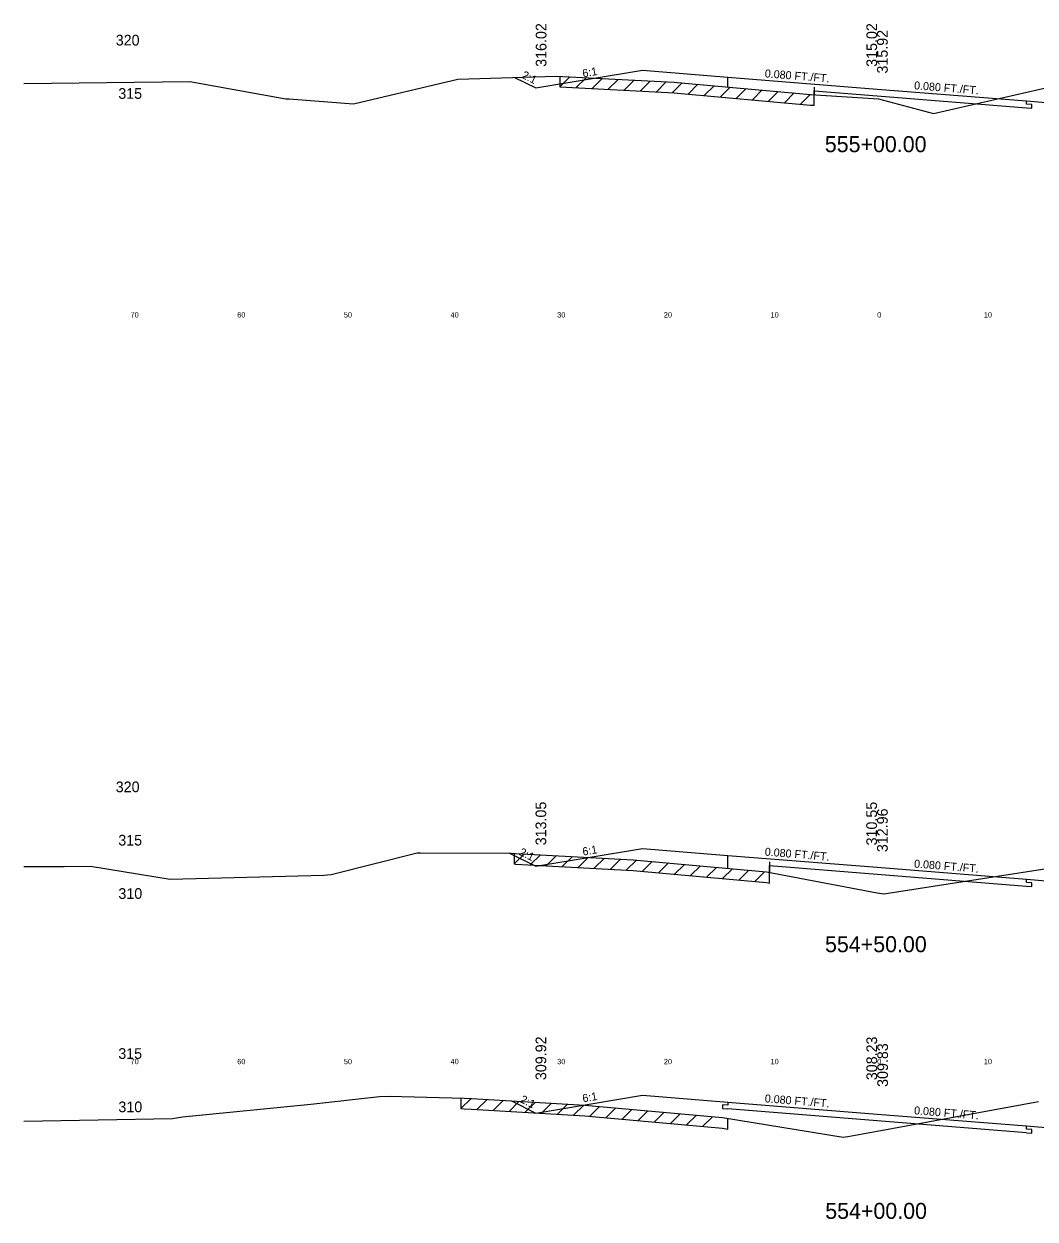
# Model space of a CAD drawing. Extents: x 1000 to 1162, y 999 to 8520.
# Drawn here: x 1000 to 1094.8, y 7470 to 7582 of the extents above; entities that cross this region are included whole.
import ezdxf

# ---------------------------------------------------------------- set-up
doc = ezdxf.new("R2010")
doc.units = 0
for name, color, linetype in [('Level 10', 7, 'Continuous'), ('Level 11', 7, 'Continuous'), ('Level 12', 7, 'Continuous'), ('Level 3', 7, 'Continuous'), ('Level 32', 7, 'Continuous'), ('Level 33', 7, 'Continuous'), ('Level 53', 7, 'Continuous'), ('Level 56', 7, 'Continuous'), ('Level 59', 7, 'Continuous'), ('Level 6', 7, 'Continuous'), ('Level 60', 7, 'Continuous'), ('Level 61', 7, 'Continuous'), ('Level 7', 7, 'Continuous')]:
    doc.layers.add(name, color=color, linetype=linetype)

msp = doc.modelspace()

# ---------------------------------------------------------------- linework, layer by layer
at = {"layer": 'Level 11'}
for p, q in [((1066, 7576.11), (1066, 7577.04)), ((1094, 7574.5), (1094, 7574.8)), ((1094.5, 7574.46), (1094, 7574.5)), ((1094.5, 7574.12), (1094.5, 7574.46)), ((1094, 7574.16), (1094.5, 7574.12)), ((1066, 7502.85), (1066, 7504.08)), ((1094, 7501.54), (1094, 7501.84)), ((1094.5, 7501.5), (1094, 7501.54)), ((1094.5, 7501.16), (1094.5, 7501.5)), ((1094, 7501.2), (1094.5, 7501.16)), ((1066, 7480.65), (1065.5, 7480.69)), ((1065.5, 7480.69), (1065.5, 7480.35)), ((1065.5, 7480.35), (1066, 7480.31)), ((1066, 7480.95), (1066, 7480.65)), ((1094, 7478.41), (1094, 7478.71)), ((1094.5, 7478.37), (1094, 7478.41)), ((1094, 7478.07), (1094.5, 7478.03)), ((1094.5, 7478.03), (1094.5, 7478.37))]:
    msp.add_line(p, q, dxfattribs=at)
at = {"layer": 'Level 12'}
for p, q in [((1074.08, 7575.4), (1074.08, 7575.76)), ((1074.08, 7575.76), (1080, 7575.28)), ((1080, 7575.28), (1094, 7574.16)), ((1069.91, 7502.46), (1069.91, 7503.13)), ((1069.91, 7503.13), (1080, 7502.32)), ((1080, 7502.32), (1094, 7501.2)), ((1080, 7479.19), (1066, 7480.31)), ((1094, 7478.07), (1080, 7479.19))]:
    msp.add_line(p, q, dxfattribs=at)
at = {"layer": 'Level 53'}
for p, q in [((1074.08, 7576.1), (1074.08, 7575.4)), ((1069.91, 7503.47), (1069.91, 7502.46))]:
    msp.add_line(p, q, dxfattribs=at)
at = {"layer": 'Level 59'}
for p, q in [((1066, 7577.04), (1080, 7575.92)), ((1080, 7575.92), (1094, 7574.8)), ((1066, 7504.08), (1080, 7502.96)), ((1080, 7502.96), (1094, 7501.84)), ((1066, 7480.95), (1080, 7479.83)), ((1080, 7479.83), (1094, 7478.71))]:
    msp.add_line(p, q, dxfattribs=at)
at = {"layer": 'Level 6'}
for p, q in [((1058, 7577.68), (1066, 7577.04)), ((1094, 7574.8), (1102, 7574.14)), ((1058, 7504.72), (1066, 7504.08)), ((1094, 7501.84), (1102, 7501.17)), ((1058, 7481.59), (1066, 7480.95)), ((1094, 7478.71), (1102, 7478.04))]:
    msp.add_line(p, q, dxfattribs=at)
at = {"layer": 'Level 60'}
for p, q in [((1000, 7576.44), (1015.55, 7576.62)), ((1015.55, 7576.62), (1024.57, 7574.99)), ((1030.91, 7574.54), (1040.69, 7576.85)), ((1040.69, 7576.85), (1049.89, 7577.13)), ((1049.89, 7577.13), (1060.96, 7576.55)), ((1060.96, 7576.55), (1061.28, 7576.53)), ((1061.28, 7576.53), (1073.75, 7575.42)), ((1085.29, 7573.61), (1098.3, 7576.59)), ((1073.75, 7575.42), (1080.13, 7575.01)), ((1024.57, 7574.99), (1024.88, 7575)), ((1024.88, 7575), (1030.91, 7574.54)), ((1080.13, 7575.01), (1085.29, 7573.61)), ((1028.82, 7502.28), (1036.86, 7504.31)), ((1036.86, 7504.31), (1037.17, 7504.3)), ((1037.17, 7504.3), (1045.69, 7504.29)), ((1045.69, 7504.29), (1046.09, 7504.26)), ((1046.09, 7504.26), (1057.12, 7503.67)), ((1057.12, 7503.67), (1069.61, 7502.52)), ((1000, 7503.03), (1003.79, 7503.04)), ((1003.79, 7503.04), (1006.24, 7503.07)), ((1006.24, 7503.07), (1013.71, 7501.86)), ((1080.63, 7500.46), (1099.62, 7503.44)), ((1013.71, 7501.86), (1028.11, 7502.21)), ((1028.11, 7502.21), (1028.82, 7502.28)), ((1069.61, 7502.52), (1080, 7500.55)), ((1080, 7500.55), (1080.63, 7500.46)), ((1026.91, 7480.76), (1033.34, 7481.48)), ((1033.34, 7481.48), (1034.28, 7481.51)), ((1034.28, 7481.51), (1041.28, 7481.33)), ((1041.28, 7481.33), (1041.98, 7481.28)), ((1041.98, 7481.28), (1052.6, 7480.66)), ((1014.88, 7479.55), (1026.91, 7480.76)), ((1052.6, 7480.66), (1053.29, 7480.6)), ((1053.29, 7480.6), (1065.51, 7479.5)), ((1080, 7478.23), (1095.11, 7480.99)), ((1000, 7479.17), (1013.92, 7479.4)), ((1013.92, 7479.4), (1014.88, 7479.55)), ((1065.51, 7479.5), (1076.82, 7477.66)), ((1077.25, 7477.73), (1080, 7478.23)), ((1076.82, 7477.66), (1077.25, 7477.73))]:
    msp.add_line(p, q, dxfattribs=at)
at = {"layer": 'Level 61'}
for p, q in [((1050.25, 7577.11), (1050.25, 7576.11)), ((1051.2, 7577.06), (1050.25, 7576.11)), ((1052.71, 7576.98), (1051.75, 7576.03)), ((1054.21, 7576.9), (1053.26, 7575.95)), ((1055.71, 7576.82), (1054.76, 7575.88)), ((1057.22, 7576.75), (1056.27, 7575.8)), ((1058.72, 7576.67), (1057.77, 7575.72)), ((1060.23, 7576.59), (1059.27, 7575.64)), ((1050.25, 7576.11), (1060.96, 7575.55)), ((1061.72, 7576.49), (1060.78, 7575.56)), ((1060.96, 7575.55), (1061.28, 7575.53)), ((1061.28, 7575.53), (1073.75, 7574.42)), ((1063.2, 7576.36), (1062.28, 7575.44)), ((1064.71, 7576.23), (1063.79, 7575.31)), ((1066.21, 7576.09), (1065.29, 7575.17)), ((1067.71, 7575.96), (1066.79, 7575.04)), ((1069.22, 7575.83), (1068.3, 7574.91)), ((1070.72, 7575.69), (1069.8, 7574.77)), ((1072.23, 7575.56), (1071.31, 7574.64)), ((1073.73, 7575.42), (1072.81, 7574.51)), ((1074.08, 7574.4), (1074.08, 7575.4)), ((1073.75, 7574.42), (1074.08, 7574.4)), ((1045.97, 7504.27), (1045.97, 7503.27)), ((1046.92, 7504.22), (1045.97, 7503.27)), ((1048.42, 7504.14), (1047.47, 7503.19)), ((1049.92, 7504.06), (1048.97, 7503.11)), ((1051.43, 7503.98), (1050.48, 7503.03)), ((1052.93, 7503.9), (1051.98, 7502.95)), ((1054.44, 7503.82), (1053.48, 7502.87)), ((1055.94, 7503.73), (1054.99, 7502.79)), ((1045.97, 7503.27), (1046.09, 7503.26)), ((1046.09, 7503.26), (1057.12, 7502.67)), ((1057.43, 7503.64), (1056.49, 7502.71)), ((1057.12, 7502.67), (1069.61, 7501.52)), ((1058.91, 7503.51), (1057.99, 7502.59)), ((1060.42, 7503.37), (1059.5, 7502.45)), ((1061.92, 7503.23), (1061, 7502.31)), ((1063.42, 7503.09), (1062.51, 7502.18)), ((1064.93, 7502.95), (1064.01, 7502.04)), ((1066.43, 7502.81), (1065.51, 7501.9)), ((1067.93, 7502.67), (1067.02, 7501.76)), ((1069.44, 7502.54), (1068.52, 7501.62)), ((1069.61, 7501.52), (1069.91, 7501.46)), ((1069.91, 7501.46), (1069.91, 7502.46)), ((1040.97, 7481.34), (1040.97, 7480.34)), ((1041.92, 7481.29), (1040.97, 7480.34)), ((1040.97, 7480.34), (1041.28, 7480.33)), ((1041.28, 7480.33), (1041.98, 7480.28)), ((1041.98, 7480.28), (1052.6, 7479.66)), ((1043.43, 7481.2), (1042.48, 7480.25)), ((1044.94, 7481.11), (1043.99, 7480.17)), ((1046.45, 7481.02), (1045.5, 7480.08)), ((1047.96, 7480.93), (1047.01, 7479.99)), ((1049.47, 7480.84), (1048.52, 7479.9)), ((1050.98, 7480.75), (1050.03, 7479.81)), ((1052.5, 7480.67), (1051.54, 7479.72)), ((1053.98, 7480.54), (1053.06, 7479.62)), ((1055.49, 7480.4), (1054.57, 7479.48)), ((1057, 7480.26), (1056.08, 7479.35)), ((1052.6, 7479.66), (1053.29, 7479.6)), ((1053.29, 7479.6), (1065.51, 7478.5)), ((1058.51, 7480.13), (1057.59, 7479.21)), ((1060.02, 7479.99), (1059.1, 7479.08)), ((1061.53, 7479.86), (1060.61, 7478.94)), ((1063.05, 7479.72), (1062.12, 7478.8)), ((1064.56, 7479.58), (1063.63, 7478.67)), ((1065.99, 7478.42), (1065.99, 7479.42)), ((1065.51, 7478.5), (1065.99, 7478.42))]:
    msp.add_line(p, q, dxfattribs=at)
at = {"layer": 'Level 7'}
for p, q in [((1048, 7576.02), (1058, 7577.68)), ((1046, 7577.01), (1048, 7576.02)), ((1045.53, 7504.29), (1048, 7503.05)), ((1048, 7503.05), (1058, 7504.72)), ((1048, 7479.92), (1058, 7481.59)), ((1045.72, 7481.06), (1048, 7479.92))]:
    msp.add_line(p, q, dxfattribs=at)

# ---------------------------------------------------------------- texts
at = {"layer": 'Level 10'}
for s, p in [('315.02', (1079.99, 7578)), ('310.55', (1079.98, 7505.01)), ('308.23', (1079.99, 7483))]:
    msp.add_text(s, height=1, rotation=90, dxfattribs=at).set_placement(p)
at = {"layer": 'Level 11'}
for s, p in [(' 320', (1008.24, 7580)), (' 315', (1008.48, 7575)), (' 320', (1008.24, 7510)), (' 315', (1008.48, 7505)), (' 310', (1008.49, 7500)), (' 315', (1008.48, 7485)), (' 310', (1008.49, 7480))]:
    msp.add_text(s, height=1, dxfattribs=at).set_placement(p)
at = {"layer": 'Level 3'}
for s, p in [('555+00.00', (1075.09, 7570)), ('554+50.00', (1075.11, 7495)), ('554+00.00', (1075.13, 7470))]:
    msp.add_text(s, height=1.5, dxfattribs=at).set_placement(p)
at = {"layer": 'Level 32'}
for s, rotation, p in [('6:1', 9.4623, (1052.43, 7577.01)), ('0.080 FT./FT.', 355.4261, (1069.44, 7577.02)), ('2:1', 333.435, (1046.61, 7576.99)), ('0.080 FT./FT.', 355.4261, (1083.44, 7575.9)), ('6:1', 9.4623, (1052.43, 7504.05)), ('0.080 FT./FT.', 355.4261, (1069.44, 7504.06)), ('2:1', 333.435, (1046.37, 7504.15)), ('0.080 FT./FT.', 355.4261, (1083.44, 7502.94)), ('2:1', 333.435, (1046.46, 7480.97)), ('6:1', 9.4623, (1052.43, 7480.92)), ('0.080 FT./FT.', 355.4261, (1069.44, 7480.93)), ('0.080 FT./FT.', 355.4261, (1083.44, 7479.81))]:
    msp.add_text(s, height=0.75, rotation=rotation, dxfattribs=at).set_placement(p)
at = {"layer": 'Level 33'}
for s, p in [('316.02', (1048.99, 7578)), ('313.05', (1048.97, 7505.02)), ('309.92', (1048.97, 7483.01))]:
    msp.add_text(s, height=1, rotation=90, dxfattribs=at).set_placement(p)
at = {"layer": 'Level 56'}
for s, p in [('70', (1010, 7554.5)), ('60', (1020, 7554.5)), ('50', (1030, 7554.5)), ('40', (1040, 7554.5)), ('30', (1050, 7554.5)), ('20', (1060, 7554.5)), ('10', (1070, 7554.5)), ('0', (1080, 7554.5)), ('10', (1090, 7554.5)), ('70', (1010, 7484.5)), ('60', (1020, 7484.5)), ('50', (1030, 7484.5)), ('40', (1040, 7484.5)), ('30', (1050, 7484.5)), ('20', (1060, 7484.5)), ('10', (1070, 7484.5)), ('0', (1080, 7484.5)), ('10', (1090, 7484.5))]:
    msp.add_text(s, height=0.5, dxfattribs=at).set_placement(p)
at = {"layer": 'Level 59'}
for s, p in [(' 315.92', (1080.99, 7577)), (' 312.96', (1080.99, 7504.01)), (' 309.83', (1081.01, 7482))]:
    msp.add_text(s, height=1, rotation=90, dxfattribs=at).set_placement(p)

doc.saveas('drawing.dxf')
